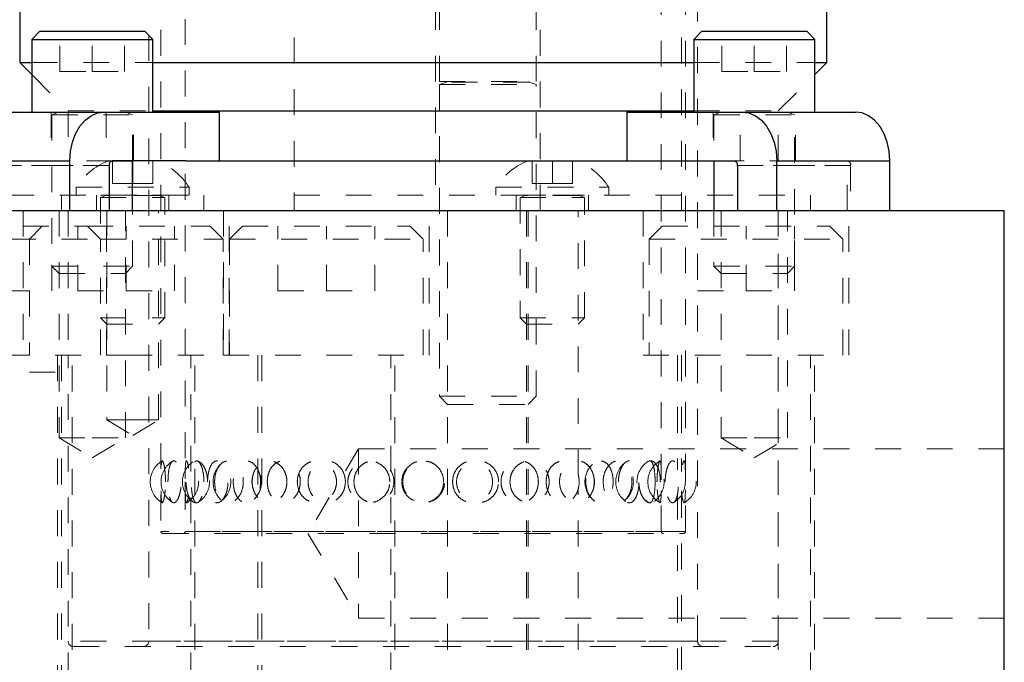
# Model space of a CAD drawing. Header units: inches. Extents: x 220 to 877, y 4 to 174.
# Tile 434 of 656: x 466.38 to 470.2, y 134.21 to 136.7. Entities that reach past the tile are written whole.
import ezdxf

# ---------------------------------------------------------------- set-up
doc = ezdxf.new("R2010")
doc.units = ezdxf.units.IN
doc.header["$LTSCALE"] = 0.5
doc.header["$MEASUREMENT"] = 0
doc.linetypes.add('HIDDEN', pattern=[0.225, 0.15, -0.075])
doc.layers.add('DSS-M-S', color=53, linetype='Continuous')
doc.layers.add('SVD-M-S', color=8, linetype='Continuous')

msp = doc.modelspace()

# ---------------------------------------------------------------- linework, layer by layer
at = {"layer": 'DSS-M-S', "linetype": 'HIDDEN', "lineweight": 18}
for p, q in [((467.02374, 138.70285), (467.02374, 134.7186)), ((468.86749, 134.7186), (468.86749, 138.70285)), ((466.88312, 138.44072), (466.88312, 134.29322)), ((466.92999, 138.46072), (466.92999, 134.7186)), ((468.96124, 134.7186), (468.96124, 138.46072)), ((469.00812, 134.29322), (469.00812, 138.44072)), ((467.44562, 137.43072), (467.44562, 135.96072)), ((468.94562, 137.43072), (468.94562, 135.96072)), ((467.99262, 136.96072), (467.99262, 135.96072)), ((468.39862, 135.96072), (468.39862, 136.96072)), ((466.42961, 136.53422), (466.89836, 136.53422)), ((468.99287, 136.53422), (469.46162, 136.53422)), ((466.42961, 136.48773), (466.57062, 136.34672)), ((469.32062, 136.34672), (469.46162, 136.48773)), ((466.57062, 136.34672), (466.89836, 136.34672)), ((466.57062, 136.34672), (466.57062, 136.15372)), ((468.99287, 136.34672), (469.32062, 136.34672)), ((469.32062, 136.15372), (469.32062, 136.34672)), ((469.58712, 135.96072), (469.58712, 136.15372)), ((466.13861, 136.02072), (467.09562, 136.02072)), ((466.54562, 135.96072), (466.54562, 136.02072)), ((466.68012, 136.02072), (466.68012, 135.96072)), ((466.96112, 135.96072), (466.96112, 136.02072)), ((467.09562, 136.02072), (467.09562, 135.96072)), ((467.44562, 136.02072), (469.44562, 136.02072)), ((468.30512, 136.02072), (468.30512, 135.96072)), ((468.58612, 135.96072), (468.58612, 136.02072)), ((469.44562, 136.02072), (469.44562, 135.96072)), ((466.39712, 135.96072), (466.39712, 135.40072)), ((466.53549, 135.96072), (466.53549, 135.08072)), ((466.57062, 135.96072), (466.57062, 135.40072)), ((466.57062, 135.96072), (466.57062, 135.40072)), ((466.71912, 135.40072), (466.71912, 135.96072)), ((466.72012, 135.96072), (466.72012, 135.15072)), ((466.79249, 135.08072), (466.79249, 135.96072)), ((466.92112, 135.15072), (466.92112, 135.96072)), ((467.17212, 135.96072), (467.17212, 135.40072)), ((467.19412, 135.40072), (467.19412, 135.96072)), ((467.96912, 135.40072), (467.96912, 135.96072)), ((468.03937, 135.96072), (468.03937, 133.46072)), ((468.34512, 135.96072), (468.34512, 133.46072)), ((468.35187, 133.46072), (468.35187, 135.96072)), ((468.54612, 134.93491), (468.54612, 135.96072)), ((468.79712, 135.96072), (468.79712, 135.40072)), ((469.09875, 135.96072), (469.09875, 135.08072)), ((469.32062, 134.29322), (469.32062, 135.96072)), ((469.32062, 133.46072), (469.32062, 135.96072)), ((469.35575, 135.08072), (469.35575, 135.96072)), ((469.59412, 135.40072), (469.59412, 135.96072)), ((466.32062, 135.40072), (466.71912, 135.40072)), ((466.53012, 135.40072), (466.53012, 133.46072)), ((466.58612, 133.46072), (466.58612, 135.40072)), ((466.71912, 135.40072), (466.79562, 135.40072)), ((466.79562, 135.40072), (467.17062, 135.40072)), ((467.06112, 133.46072), (467.06112, 135.40072)), ((467.17212, 135.40072), (467.57062, 135.40072)), ((467.30512, 135.40072), (467.30512, 133.46072)), ((467.57062, 135.40072), (467.96912, 135.40072)), ((467.83612, 133.46072), (467.83612, 135.40072)), ((468.79712, 135.40072), (469.19562, 135.40072)), ((468.93012, 135.40072), (468.93012, 134.95751)), ((469.19562, 135.40072), (469.59412, 135.40072)), ((469.46112, 133.46072), (469.46112, 135.40072)), ((465.82062, 135.33572), (466.57062, 135.33572)), ((466.72012, 135.15072), (466.82062, 135.15072)), ((466.72012, 135.15072), (466.82062, 135.09034)), ((466.82062, 135.15072), (466.92112, 135.15072)), ((466.82062, 135.09034), (466.92112, 135.15072)), ((466.53549, 135.08072), (466.66399, 135.08072)), ((466.53549, 135.08072), (466.66399, 135.00351)), ((466.66399, 135.08072), (466.79249, 135.08072)), ((466.66399, 135.00351), (466.79249, 135.08072)), ((469.09875, 135.08072), (469.22725, 135.08072)), ((469.09875, 135.08072), (469.22725, 135.00351)), ((469.22725, 135.08072), (469.35575, 135.08072)), ((469.22725, 135.00351), (469.35575, 135.08072)), ((467.69562, 135.03882), (467.60593, 134.88955)), ((467.69562, 135.03882), (467.69562, 134.38262)), ((470.19562, 135.03882), (467.69562, 135.03882)), ((468.54612, 133.46072), (468.54612, 134.88759)), ((467.58199, 134.84972), (467.49848, 134.71072)), ((468.93012, 134.86483), (468.93012, 133.46072)), ((468.80241, 134.84273), (468.80753, 134.83822)), ((468.80753, 134.83822), (468.81713, 134.83131)), ((468.9608, 134.7186), (466.93044, 134.7186)), ((466.93787, 134.71072), (468.95337, 134.71072)), ((468.86706, 134.7186), (467.02418, 134.7186)), ((467.49848, 134.71072), (467.69562, 134.38262)), ((467.69562, 134.38262), (470.19562, 134.38262)), ((469.31885, 134.29322), (466.57238, 134.29322)), ((469.00768, 134.29322), (466.88355, 134.29322)), ((466.59062, 134.27322), (469.30062, 134.27322))]:
    msp.add_line(p, q, dxfattribs=at)
at = {"layer": 'DSS-M-S', "linetype": 'Continuous', "lineweight": 25}
for p, q in [((466.38312, 138.44072), (466.38312, 136.53422)), ((469.50812, 136.53422), (469.50812, 138.44072)), ((466.38312, 136.53422), (466.42961, 136.48773)), ((466.38312, 136.53422), (466.42961, 136.53422)), ((466.89836, 136.53422), (468.99287, 136.53422)), ((469.46162, 136.48773), (469.50812, 136.53422)), ((469.46162, 136.53422), (469.50812, 136.53422)), ((466.89836, 136.34672), (468.99287, 136.34672)), ((467.02499, 136.15372), (468.86624, 136.15372)), ((463.94562, 135.96072), (470.19562, 135.96072)), ((470.19562, 133.46072), (470.19562, 135.96072))]:
    msp.add_line(p, q, dxfattribs=at)
at = {"layer": 'DSS-M-S', "linetype": 'HIDDEN', "lineweight": 18}
for centre, radius, start, end in [((466.98217, 134.91072), 0.09375, 120.35521, 180), ((467.02428, 134.91072), 0.09375, 122.02548, 180), ((467.10666, 134.91072), 0.09375, 124.95055, 180), ((466.98217, 134.91072), 0.09375, 300.46199, 59.48731), ((467.02428, 134.91072), 0.09375, 301.7718, 57.78279), ((467.2257, 134.91072), 0.09375, 131.841, 180), ((467.10666, 134.91072), 0.09375, 305.99099, 54.06215), ((467.3762, 134.91072), 0.09375, 145.50835, 180), ((467.2257, 134.91072), 0.09375, 313.91497, 46.07679), ((468.66554, 134.91072), 0.09375, 133.78804, 180), ((468.51503, 134.91072), 0.09375, 324.82754, 34.34241), ((468.78458, 134.91072), 0.09375, 125.68549, 180), ((468.66554, 134.91072), 0.09375, 311.82247, 48.00766), ((468.86695, 134.91072), 0.09375, 122.22821, 216.89564), ((468.90906, 134.91072), 0.09375, 120.36347, 180), ((468.78458, 134.91072), 0.09375, 305.28656, 54.85423), ((468.86695, 134.91072), 0.09375, 301.91663, 58.05065), ((468.90906, 134.91072), 0.09375, 300.52222, 59.60453), ((466.98217, 134.91072), 0.09375, 180, 239.71183), ((467.02428, 134.91072), 0.09375, 180, 238.20626), ((467.10666, 134.91072), 0.09375, 180, 234.7255), ((467.2257, 134.91072), 0.09375, 180, 228.42551), ((467.3762, 134.91072), 0.09375, 180, 214.33249), ((468.66554, 134.91072), 0.09375, 180, 225.7375), ((468.78458, 134.91072), 0.09375, 180, 233.87911), ((468.90906, 134.91072), 0.09375, 180, 239.42004), ((466.93787, 134.7186), 0.00787, 180, 270), ((467.01587, 134.7186), 0.00787, 270, 0), ((468.87537, 134.7186), 0.00787, 180, 270), ((468.95337, 134.7186), 0.00787, 270, 0), ((466.59062, 134.29322), 0.02, 180, 270), ((466.86312, 134.29322), 0.02, 270, 0), ((469.02812, 134.29322), 0.02, 180, 270), ((469.30062, 134.29322), 0.02, 270, 0)]:
    msp.add_arc(centre, radius, start, end, dxfattribs=at)
for points, knots in [([(466.94762, 134.91072), (466.94745, 134.90174), (466.94712, 134.88377), (466.94464, 134.85982), (466.94133, 134.84136), (466.93774, 134.83037), (466.93458, 134.82834), (466.9323, 134.83585), (466.93098, 134.85216), (466.93041, 134.87521), (466.93023, 134.902), (466.93027, 134.92936), (466.93055, 134.95446), (466.93129, 134.97487), (466.93282, 134.98846), (466.93532, 134.99349), (466.93868, 134.98905), (466.94238, 134.9754), (466.94558, 134.95424), (466.94737, 134.93134), (466.94755, 134.91645), (466.94762, 134.91072)], [0, 0, 0, 0, 0.0522157, 0.1044115, 0.1570574, 0.210861, 0.26571, 0.3210845, 0.3762664, 0.4305798, 0.4836779, 0.5357757, 0.58758, 0.6399184, 0.6933372, 0.74789, 0.8031685, 0.8584936, 0.913147, 0.9666429, 1, 1, 1, 1]), ([(466.95727, 134.91072), (466.95747, 134.90174), (466.95788, 134.88377), (466.96116, 134.85982), (466.96636, 134.84136), (466.97353, 134.83037), (466.98218, 134.82834), (466.9914, 134.83585), (466.99984, 134.85216), (467.00606, 134.87521), (467.00903, 134.902), (467.00835, 134.92936), (467.00427, 134.95446), (466.99747, 134.97487), (466.98894, 134.98846), (466.97987, 134.99349), (466.97143, 134.98905), (466.96457, 134.9754), (466.95985, 134.95424), (466.95758, 134.93134), (466.95735, 134.91645), (466.95727, 134.91072)], [0, 0, 0, 0, 0.0522157, 0.1044115, 0.1570574, 0.210861, 0.26571, 0.3210845, 0.3762664, 0.4305798, 0.4836779, 0.5357757, 0.58758, 0.6399184, 0.6933372, 0.74789, 0.8031685, 0.8584936, 0.913147, 0.9666429, 1, 1, 1, 1]), ([(467.03684, 134.96338), (467.03626, 134.96762), (467.03469, 134.9789), (467.03156, 134.98934), (467.02846, 134.99344), (467.02617, 134.98821), (467.02479, 134.9748), (467.02413, 134.9544), (467.02393, 134.93184), (467.02391, 134.91677), (467.02391, 134.91072)], [0, 0, 0, 0, 0.08424438, 0.22425739, 0.36074813, 0.49501835, 0.6294014, 0.76608354, 0.90615441, 1, 1, 1, 1]), ([(467.11054, 134.91072), (467.11003, 134.90174), (467.10901, 134.88377), (467.10119, 134.85982), (467.08996, 134.84136), (467.07623, 134.83037), (467.0618, 134.82834), (467.04841, 134.83585), (467.03757, 134.85216), (467.03029, 134.87521), (467.02701, 134.902), (467.02775, 134.92936), (467.03234, 134.95446), (467.0405, 134.97487), (467.05182, 134.98846), (467.06546, 134.99349), (467.08003, 134.98905), (467.09366, 134.9754), (467.10423, 134.95424), (467.10978, 134.93134), (467.11033, 134.91645), (467.11054, 134.91072)], [0, 0, 0, 0, 0.0522157, 0.1044115, 0.1570574, 0.210861, 0.26571, 0.3210845, 0.3762664, 0.4305798, 0.4836779, 0.5357757, 0.58758, 0.6399184, 0.6933372, 0.74789, 0.8031685, 0.8584936, 0.913147, 0.9666429, 1, 1, 1, 1]), ([(467.09655, 134.91072), (467.0962, 134.90145), (467.09549, 134.88289), (467.09008, 134.85823), (467.08253, 134.83977), (467.07388, 134.82967), (467.06553, 134.82876), (467.05834, 134.8367), (467.0528, 134.85255), (467.04912, 134.87484), (467.04741, 134.90149), (467.04777, 134.9296), (467.05025, 134.95574), (467.05488, 134.97655), (467.06143, 134.98951), (467.06935, 134.99339), (467.07782, 134.98823), (467.08588, 134.9748), (467.09238, 134.9544), (467.09602, 134.93184), (467.0964, 134.91677), (467.09655, 134.91072)], [0, 0, 0, 0, 0.0552249, 0.1104704, 0.165214, 0.2186361, 0.2707982, 0.3223731, 0.3742905, 0.4272857, 0.4816, 0.5369225, 0.5925461, 0.647628, 0.7015034, 0.7540234, 0.805689, 0.857398, 0.9099917, 0.9638893, 1, 1, 1, 1]), ([(467.11063, 134.91072), (467.11101, 134.90145), (467.11178, 134.88289), (467.11786, 134.85823), (467.12716, 134.83977), (467.13917, 134.82967), (467.15249, 134.82876), (467.16571, 134.8367), (467.17738, 134.85255), (467.18604, 134.87484), (467.19036, 134.90149), (467.18945, 134.9296), (467.18327, 134.95574), (467.17279, 134.97655), (467.15978, 134.98951), (467.14615, 134.99339), (467.13351, 134.98823), (467.12293, 134.9748), (467.11523, 134.9544), (467.11121, 134.93184), (467.1108, 134.91677), (467.11063, 134.91072)], [0, 0, 0, 0, 0.0552249, 0.1104704, 0.165214, 0.2186361, 0.2707982, 0.3223731, 0.3742905, 0.4272857, 0.4816, 0.5369225, 0.5925461, 0.647628, 0.7015034, 0.7540234, 0.805689, 0.857398, 0.9099917, 0.9638893, 1, 1, 1, 1]), ([(467.13781, 134.91072), (467.13835, 134.90174), (467.13943, 134.88377), (467.14791, 134.85982), (467.16071, 134.84136), (467.1774, 134.83037), (467.19636, 134.82834), (467.21549, 134.83585), (467.23222, 134.85216), (467.24418, 134.87521), (467.24977, 134.902), (467.24849, 134.92936), (467.24076, 134.95446), (467.22759, 134.97487), (467.21048, 134.98846), (467.1914, 134.99349), (467.17264, 134.98905), (467.15639, 134.9754), (467.14457, 134.95424), (467.13862, 134.93134), (467.13803, 134.91645), (467.13781, 134.91072)], [0, 0, 0, 0, 0.05221572, 0.10441149, 0.15705743, 0.21086104, 0.26571001, 0.32108448, 0.37626637, 0.43057977, 0.48367794, 0.53577566, 0.58757998, 0.63991837, 0.69333725, 0.74788998, 0.80316854, 0.85849364, 0.91314705, 0.96664291, 1, 1, 1, 1]), ([(467.31601, 134.91072), (467.31534, 134.90145), (467.31402, 134.88289), (467.30377, 134.85823), (467.28901, 134.83977), (467.27137, 134.82967), (467.2534, 134.82876), (467.23697, 134.8367), (467.22348, 134.85255), (467.21403, 134.87484), (467.20949, 134.90149), (467.21044, 134.9296), (467.217, 134.95574), (467.22866, 134.97655), (467.24416, 134.98951), (467.26176, 134.99339), (467.27952, 134.98823), (467.29562, 134.9748), (467.30815, 134.9544), (467.31501, 134.93184), (467.31572, 134.91677), (467.31601, 134.91072)], [0, 0, 0, 0, 0.0552249, 0.1104704, 0.165214, 0.2186361, 0.2707982, 0.3223731, 0.3742905, 0.4272857, 0.4816, 0.5369225, 0.5925461, 0.647628, 0.7015034, 0.7540234, 0.805689, 0.857398, 0.9099917, 0.9638893, 1, 1, 1, 1]), ([(467.41785, 134.91072), (467.41708, 134.90174), (467.41555, 134.88377), (467.40376, 134.85982), (467.38653, 134.84136), (467.36504, 134.83037), (467.34184, 134.82834), (467.31966, 134.83585), (467.30117, 134.85216), (467.28844, 134.87521), (467.28262, 134.902), (467.28394, 134.92936), (467.29205, 134.95446), (467.30622, 134.97487), (467.32536, 134.98846), (467.34779, 134.99349), (467.37105, 134.98905), (467.39226, 134.9754), (467.40836, 134.95424), (467.41671, 134.93134), (467.41753, 134.91645), (467.41785, 134.91072)], [0, 0, 0, 0, 0.0522157, 0.1044115, 0.1570574, 0.210861, 0.26571, 0.3210845, 0.3762664, 0.4305798, 0.4836779, 0.5357757, 0.58758, 0.6399184, 0.6933372, 0.74789, 0.8031685, 0.8584936, 0.913147, 0.9666429, 1, 1, 1, 1]), ([(467.34174, 134.91072), (467.34242, 134.90145), (467.34378, 134.88289), (467.35453, 134.85823), (467.37057, 134.83977), (467.39067, 134.82967), (467.41228, 134.82876), (467.43313, 134.8367), (467.4511, 134.85255), (467.4642, 134.87484), (467.47066, 134.90149), (467.4693, 134.9296), (467.46003, 134.95574), (467.44409, 134.97655), (467.42385, 134.98951), (467.40207, 134.99339), (467.38126, 134.98823), (467.36332, 134.9748), (467.3499, 134.9544), (467.34277, 134.93184), (467.34203, 134.91677), (467.34174, 134.91072)], [0, 0, 0, 0, 0.0552249, 0.1104704, 0.165214, 0.2186361, 0.2707982, 0.3223731, 0.3742905, 0.4272857, 0.4816, 0.5369225, 0.5925461, 0.647628, 0.7015034, 0.7540234, 0.805689, 0.857398, 0.9099917, 0.9638893, 1, 1, 1, 1]), ([(467.45803, 134.91072), (467.45881, 134.90174), (467.46038, 134.88377), (467.47258, 134.85982), (467.49077, 134.84136), (467.5141, 134.83037), (467.5401, 134.82834), (467.56583, 134.83585), (467.58796, 134.85216), (467.60358, 134.87521), (467.61082, 134.902), (467.60917, 134.92936), (467.59912, 134.95446), (467.58186, 134.97487), (467.55914, 134.98846), (467.53335, 134.99349), (467.50749, 134.98905), (467.48467, 134.9754), (467.46779, 134.95424), (467.4592, 134.93134), (467.45835, 134.91645), (467.45803, 134.91072)], [0, 0, 0, 0, 0.0522157, 0.1044115, 0.1570574, 0.210861, 0.26571, 0.3210845, 0.3762664, 0.4305798, 0.4836779, 0.5357757, 0.58758, 0.6399184, 0.6933372, 0.74789, 0.8031685, 0.8584936, 0.913147, 0.9666429, 1, 1, 1, 1]), ([(467.64433, 134.91072), (467.64347, 134.90145), (467.64176, 134.88289), (467.62844, 134.85823), (467.60903, 134.83977), (467.58545, 134.82967), (467.56096, 134.82876), (467.53812, 134.8367), (467.51903, 134.85255), (467.50545, 134.87484), (467.49885, 134.90149), (467.50023, 134.9296), (467.50974, 134.95574), (467.5264, 134.97655), (467.54819, 134.98951), (467.57242, 134.99339), (467.59639, 134.98823), (467.61775, 134.9748), (467.63415, 134.9544), (467.64304, 134.93184), (467.64396, 134.91677), (467.64433, 134.91072)], [0, 0, 0, 0, 0.0552249, 0.1104704, 0.165214, 0.2186361, 0.2707982, 0.3223731, 0.3742905, 0.4272857, 0.4816, 0.5369225, 0.5925461, 0.647628, 0.7015034, 0.7540234, 0.805689, 0.857398, 0.9099917, 0.9638893, 1, 1, 1, 1]), ([(467.81641, 134.91072), (467.81552, 134.90174), (467.81375, 134.88377), (467.80001, 134.85982), (467.77978, 134.84136), (467.75424, 134.83037), (467.72628, 134.82834), (467.69914, 134.83585), (467.6762, 134.85216), (467.66022, 134.87521), (467.65287, 134.902), (467.65454, 134.92936), (467.66476, 134.95446), (467.68249, 134.97487), (467.70616, 134.98846), (467.73349, 134.99349), (467.76142, 134.98905), (467.78653, 134.9754), (467.80539, 134.95424), (467.81509, 134.93134), (467.81604, 134.91645), (467.81641, 134.91072)], [0, 0, 0, 0, 0.0522157, 0.1044115, 0.1570574, 0.210861, 0.26571, 0.3210845, 0.3762664, 0.4305798, 0.4836779, 0.5357757, 0.58758, 0.6399184, 0.6933372, 0.74789, 0.8031685, 0.8584936, 0.913147, 0.9666429, 1, 1, 1, 1]), ([(467.67726, 134.91072), (467.67812, 134.90145), (467.67985, 134.88289), (467.6934, 134.85823), (467.71341, 134.83977), (467.73812, 134.82967), (467.76429, 134.82876), (467.78917, 134.8367), (467.81033, 134.85255), (467.8256, 134.87484), (467.83309, 134.90149), (467.83151, 134.9296), (467.82076, 134.95574), (467.80211, 134.97655), (467.77814, 134.98951), (467.75198, 134.99339), (467.7266, 134.98823), (467.70439, 134.9748), (467.68758, 134.9544), (467.67857, 134.93184), (467.67763, 134.91677), (467.67726, 134.91072)], [0, 0, 0, 0, 0.0552249, 0.1104704, 0.165214, 0.2186361, 0.2707982, 0.3223731, 0.3742905, 0.4272857, 0.4816, 0.5369225, 0.5925461, 0.647628, 0.7015034, 0.7540234, 0.805689, 0.857398, 0.9099917, 0.9638893, 1, 1, 1, 1]), ([(467.92132, 134.98793), (467.92042, 134.98781), (467.91012, 134.98633), (467.89278, 134.9748), (467.87361, 134.9544), (467.86389, 134.93132), (467.86293, 134.91644), (467.86256, 134.91072)], [0, 0, 0, 0, 0.02629623, 0.29998348, 0.57034791, 0.83498613, 1, 1, 1, 1]), ([(468.02475, 134.91072), (468.02385, 134.90145), (468.02205, 134.88289), (468.00796, 134.85823), (467.98725, 134.83977), (467.9618, 134.82967), (467.93503, 134.82876), (467.90974, 134.8367), (467.88834, 134.85255), (467.87297, 134.87484), (467.86546, 134.90149), (467.86703, 134.9296), (467.87784, 134.95574), (467.89664, 134.97655), (467.92093, 134.98951), (467.9476, 134.99339), (467.97365, 134.98823), (467.99657, 134.9748), (468.014, 134.9544), (468.02338, 134.93184), (468.02436, 134.91677), (468.02475, 134.91072)], [0, 0, 0, 0, 0.0552249, 0.1104704, 0.165214, 0.2186361, 0.2707982, 0.3223731, 0.3742905, 0.4272857, 0.4816, 0.5369225, 0.5925461, 0.647628, 0.7015034, 0.7540234, 0.805689, 0.857398, 0.9099917, 0.9638893, 1, 1, 1, 1]), ([(467.96786, 134.83374), (467.97238, 134.83473), (467.98618, 134.83776), (468.00546, 134.85247), (468.02214, 134.87513), (468.02977, 134.90202), (468.02803, 134.92934), (468.01741, 134.95452), (467.999, 134.97464), (467.97781, 134.98748), (467.96278, 134.98934), (467.9569, 134.99007)], [0, 0, 0, 0, 0.0619672, 0.1892731, 0.3145754, 0.4370741, 0.5572647, 0.6767785, 0.7975244, 0.920763, 1, 1, 1, 1]), ([(468.05918, 134.91072), (468.06008, 134.90145), (468.06187, 134.88289), (468.07588, 134.85823), (468.09639, 134.83977), (468.12145, 134.82967), (468.14765, 134.82876), (468.17226, 134.8367), (468.19295, 134.85255), (468.20776, 134.87484), (468.21497, 134.90149), (468.21346, 134.9296), (468.20307, 134.95574), (468.18495, 134.97655), (468.1614, 134.98951), (468.13537, 134.99339), (468.1098, 134.98823), (468.08717, 134.9748), (468.06988, 134.9544), (468.06054, 134.93184), (468.05957, 134.91677), (468.05918, 134.91072)], [0, 0, 0, 0, 0.0552249, 0.1104704, 0.165214, 0.2186361, 0.2707982, 0.3223731, 0.3742905, 0.4272857, 0.4816, 0.5369225, 0.5925461, 0.647628, 0.7015034, 0.7540234, 0.805689, 0.857398, 0.9099917, 0.9638893, 1, 1, 1, 1]), ([(468.23732, 134.91072), (468.23646, 134.90174), (468.23475, 134.88377), (468.22144, 134.85982), (468.2017, 134.84136), (468.17653, 134.83037), (468.14865, 134.82834), (468.12124, 134.83585), (468.09781, 134.85216), (468.08135, 134.87521), (468.07374, 134.902), (468.07547, 134.92936), (468.08604, 134.95446), (468.10426, 134.97487), (468.12835, 134.98846), (468.15587, 134.99349), (468.18364, 134.98905), (468.20831, 134.9754), (468.22666, 134.95424), (468.23604, 134.93134), (468.23696, 134.91645), (468.23732, 134.91072)], [0, 0, 0, 0, 0.0522157, 0.1044115, 0.1570574, 0.210861, 0.26571, 0.3210845, 0.3762664, 0.4305798, 0.4836779, 0.5357757, 0.58758, 0.6399184, 0.6933372, 0.74789, 0.8031685, 0.8584936, 0.913147, 0.9666429, 1, 1, 1, 1]), ([(468.39148, 134.91072), (468.39069, 134.90145), (468.38911, 134.88289), (468.37669, 134.85823), (468.35827, 134.83977), (468.33536, 134.82967), (468.31093, 134.82876), (468.28756, 134.8367), (468.26756, 134.85255), (468.25305, 134.87484), (468.24593, 134.90149), (468.24742, 134.9296), (468.25766, 134.95574), (468.27534, 134.97655), (468.29794, 134.98951), (468.32244, 134.99339), (468.34606, 134.98823), (468.36658, 134.9748), (468.38203, 134.9544), (468.39028, 134.93184), (468.39114, 134.91677), (468.39148, 134.91072)], [0, 0, 0, 0, 0.0552249, 0.1104704, 0.165214, 0.2186361, 0.2707982, 0.3223731, 0.3742905, 0.4272857, 0.4816, 0.5369225, 0.5925461, 0.647628, 0.7015034, 0.7540234, 0.805689, 0.857398, 0.9099917, 0.9638893, 1, 1, 1, 1]), ([(468.28145, 134.91072), (468.28229, 134.90174), (468.28398, 134.88377), (468.29703, 134.85982), (468.31618, 134.84136), (468.34022, 134.83037), (468.36637, 134.82834), (468.39158, 134.83585), (468.41276, 134.85216), (468.42743, 134.87521), (468.43417, 134.902), (468.43263, 134.92936), (468.42327, 134.95446), (468.40696, 134.97487), (468.38508, 134.98846), (468.35964, 134.99349), (468.33347, 134.98905), (468.3098, 134.9754), (468.29193, 134.95424), (468.2827, 134.93134), (468.28179, 134.91645), (468.28145, 134.91072)], [0, 0, 0, 0, 0.0522157, 0.1044115, 0.1570574, 0.210861, 0.26571, 0.3210845, 0.3762664, 0.4305798, 0.4836779, 0.5357757, 0.58758, 0.6399184, 0.6933372, 0.74789, 0.8031685, 0.8584936, 0.913147, 0.9666429, 1, 1, 1, 1]), ([(468.42147, 134.91072), (468.42224, 134.90145), (468.42379, 134.88289), (468.43584, 134.85823), (468.45331, 134.83977), (468.47438, 134.82967), (468.49608, 134.82876), (468.51616, 134.8367), (468.53281, 134.85255), (468.54458, 134.87484), (468.55028, 134.90149), (468.54909, 134.9296), (468.54087, 134.95574), (468.5264, 134.97655), (468.50734, 134.98951), (468.48595, 134.99339), (468.46462, 134.98823), (468.44548, 134.9748), (468.43069, 134.9544), (468.42264, 134.93184), (468.4218, 134.91677), (468.42147, 134.91072)], [0, 0, 0, 0, 0.0552249, 0.1104704, 0.165214, 0.2186361, 0.2707982, 0.3223731, 0.3742905, 0.4272857, 0.4816, 0.5369225, 0.5925461, 0.647628, 0.7015034, 0.7540234, 0.805689, 0.857398, 0.9099917, 0.9638893, 1, 1, 1, 1]), ([(468.60779, 134.91072), (468.60711, 134.90174), (468.60576, 134.88377), (468.59518, 134.85982), (468.57934, 134.84136), (468.55889, 134.83037), (468.5359, 134.82834), (468.51297, 134.83585), (468.49311, 134.85216), (468.47901, 134.87521), (468.47245, 134.902), (468.47395, 134.92936), (468.48304, 134.95446), (468.49859, 134.97487), (468.51895, 134.98846), (468.54189, 134.99349), (468.5647, 134.98905), (468.58467, 134.9754), (468.59934, 134.95424), (468.60677, 134.93134), (468.6075, 134.91645), (468.60779, 134.91072)], [0, 0, 0, 0, 0.0522157, 0.1044115, 0.1570574, 0.210861, 0.26571, 0.3210845, 0.3762664, 0.4305798, 0.4836779, 0.5357757, 0.58758, 0.6399184, 0.6933372, 0.74789, 0.8031685, 0.8584936, 0.913147, 0.9666429, 1, 1, 1, 1]), ([(468.68112, 134.91072), (468.68058, 134.90145), (468.67949, 134.88289), (468.67089, 134.85823), (468.65793, 134.83977), (468.64152, 134.82967), (468.62367, 134.82876), (468.60625, 134.8367), (468.5911, 134.85255), (468.57998, 134.87484), (468.57447, 134.90149), (468.57563, 134.9296), (468.58353, 134.95574), (468.59703, 134.97655), (468.61403, 134.98951), (468.63212, 134.99339), (468.64923, 134.98823), (468.66381, 134.9748), (468.6746, 134.9544), (468.6803, 134.93184), (468.68089, 134.91677), (468.68112, 134.91072)], [0, 0, 0, 0, 0.0552249, 0.1104704, 0.165214, 0.2186361, 0.2707982, 0.3223731, 0.3742905, 0.4272857, 0.4816, 0.5369225, 0.5925461, 0.647628, 0.7015034, 0.7540234, 0.805689, 0.857398, 0.9099917, 0.9638893, 1, 1, 1, 1]), ([(468.64227, 134.91072), (468.64292, 134.90174), (468.64422, 134.88377), (468.65425, 134.85982), (468.66879, 134.84136), (468.6868, 134.83037), (468.70603, 134.82834), (468.72421, 134.83585), (468.73921, 134.85216), (468.74944, 134.87521), (468.75409, 134.902), (468.75303, 134.92936), (468.74655, 134.95446), (468.73513, 134.97487), (468.71956, 134.98846), (468.70112, 134.99349), (468.68178, 134.98905), (468.66397, 134.9754), (468.65034, 134.95424), (468.64324, 134.93134), (468.64254, 134.91645), (468.64227, 134.91072)], [0, 0, 0, 0, 0.0522157, 0.1044115, 0.1570574, 0.210861, 0.26571, 0.3210845, 0.3762664, 0.4305798, 0.4836779, 0.5357757, 0.58758, 0.6399184, 0.6933372, 0.74789, 0.8031685, 0.8584936, 0.913147, 0.9666429, 1, 1, 1, 1]), ([(468.70147, 134.91072), (468.70199, 134.90145), (468.70303, 134.88289), (468.71104, 134.85823), (468.72244, 134.83977), (468.73588, 134.82967), (468.74933, 134.82876), (468.76141, 134.8367), (468.77113, 134.85255), (468.77785, 134.87484), (468.78104, 134.90149), (468.78038, 134.9296), (468.77575, 134.95574), (468.76742, 134.97655), (468.75615, 134.98951), (468.7431, 134.99339), (468.7297, 134.98823), (468.71735, 134.9748), (468.70763, 134.9544), (468.70226, 134.93184), (468.7017, 134.91677), (468.70147, 134.91072)], [0, 0, 0, 0, 0.0552249, 0.1104704, 0.165214, 0.2186361, 0.2707982, 0.3223731, 0.3742905, 0.4272857, 0.4816, 0.5369225, 0.5925461, 0.647628, 0.7015034, 0.7540234, 0.805689, 0.857398, 0.9099917, 0.9638893, 1, 1, 1, 1]), ([(468.86376, 134.91072), (468.86338, 134.90174), (468.86262, 134.88377), (468.85661, 134.85982), (468.84741, 134.84136), (468.83521, 134.83037), (468.8211, 134.82834), (468.80661, 134.83585), (468.79374, 134.85216), (468.78445, 134.87521), (468.78007, 134.902), (468.78107, 134.92936), (468.78711, 134.95446), (468.79732, 134.97487), (468.81042, 134.98846), (468.82481, 134.99349), (468.83872, 134.98905), (468.85053, 134.9754), (468.85898, 134.95424), (468.86319, 134.93134), (468.8636, 134.91645), (468.86376, 134.91072)], [0, 0, 0, 0, 0.0522157, 0.1044115, 0.1570574, 0.210861, 0.26571, 0.3210845, 0.3762664, 0.4305798, 0.4836779, 0.5357757, 0.58758, 0.6399184, 0.6933372, 0.74789, 0.8031685, 0.8584936, 0.913147, 0.9666429, 1, 1, 1, 1]), ([(468.81745, 134.98936), (468.81933, 134.99055), (468.82398, 134.99349), (468.83073, 134.98802), (468.83685, 134.97485), (468.84112, 134.95438), (468.84328, 134.93184), (468.8435, 134.91677), (468.84359, 134.91072)], [0, 0, 0, 0, 0.1244764, 0.3083738, 0.4924257, 0.6796265, 0.8714685, 1, 1, 1, 1]), ([(468.85079, 134.91072), (468.85096, 134.90145), (468.85131, 134.88289), (468.85388, 134.85823), (468.85726, 134.83977), (468.86074, 134.82967), (468.86361, 134.82876), (468.8656, 134.8367), (468.86672, 134.85255), (468.86721, 134.87484), (468.86735, 134.90149), (468.86732, 134.9296), (468.86709, 134.95574), (468.86635, 134.97655), (468.86482, 134.98951), (468.86236, 134.99339), (468.8592, 134.98823), (468.85579, 134.9748), (468.8528, 134.9544), (468.85105, 134.93184), (468.85086, 134.91677), (468.85079, 134.91072)], [0, 0, 0, 0, 0.0552249, 0.1104704, 0.165214, 0.2186361, 0.2707982, 0.3223731, 0.3742905, 0.4272857, 0.4816, 0.5369225, 0.5925461, 0.647628, 0.7015034, 0.7540234, 0.805689, 0.857398, 0.9099917, 0.9638893, 1, 1, 1, 1]), ([(468.88263, 134.91072), (468.88298, 134.90174), (468.88367, 134.88377), (468.88893, 134.85982), (468.89637, 134.84136), (468.90522, 134.83037), (468.91421, 134.82834), (468.92222, 134.83585), (468.92843, 134.85216), (468.93245, 134.87521), (468.93422, 134.902), (468.93382, 134.92936), (468.93133, 134.95446), (468.92678, 134.97487), (468.92021, 134.98846), (468.91196, 134.99349), (468.9028, 134.98905), (468.89393, 134.9754), (468.8869, 134.95424), (468.88315, 134.93134), (468.88277, 134.91645), (468.88263, 134.91072)], [0, 0, 0, 0, 0.05221572, 0.10441149, 0.15705743, 0.21086104, 0.26571001, 0.32108448, 0.37626637, 0.43057977, 0.48367794, 0.53577566, 0.58757998, 0.63991837, 0.69333725, 0.74788998, 0.80316854, 0.85849364, 0.91314705, 0.96664291, 1, 1, 1, 1]), ([(468.96098, 134.91072), (468.96096, 134.90174), (468.96092, 134.88377), (468.96051, 134.85982), (468.95955, 134.84136), (468.95772, 134.83037), (468.95491, 134.82834), (468.95136, 134.83585), (468.94772, 134.85216), (468.94484, 134.87521), (468.94341, 134.902), (468.94374, 134.92936), (468.94568, 134.95446), (468.94877, 134.97487), (468.95235, 134.98846), (468.95571, 134.99349), (468.95831, 134.98905), (468.95992, 134.9754), (468.9607, 134.95424), (468.96095, 134.93134), (468.96097, 134.91645), (468.96098, 134.91072)], [0, 0, 0, 0, 0.0522157, 0.1044115, 0.1570574, 0.210861, 0.26571, 0.3210845, 0.3762664, 0.4305798, 0.4836779, 0.5357757, 0.58758, 0.6399184, 0.6933372, 0.74789, 0.8031685, 0.8584936, 0.913147, 0.9666429, 1, 1, 1, 1]), ([(467.02391, 134.91072), (467.02392, 134.90145), (467.02395, 134.88289), (467.02432, 134.85823), (467.02528, 134.83976), (467.02711, 134.8297), (467.02985, 134.82868), (467.03309, 134.83699), (467.03568, 134.84745), (467.03668, 134.85607), (467.03683, 134.85742)], [0, 0, 0, 0, 0.1438298, 0.2877133, 0.4302895, 0.569424, 0.7052769, 0.8396006, 0.974816, 1, 1, 1, 1]), ([(467.86256, 134.91072), (467.86343, 134.90171), (467.86519, 134.88368), (467.87921, 134.86016), (467.89459, 134.84447), (467.90613, 134.84007), (467.9092, 134.8389)], [0, 0, 0, 0, 0.2964048, 0.5926965, 0.8915435, 1, 1, 1, 1]), ([(468.84359, 134.91072), (468.84339, 134.90144), (468.84298, 134.88288), (468.83968, 134.85826), (468.83444, 134.83963), (468.82737, 134.83015), (468.8213, 134.82786), (468.81798, 134.83124), (468.81744, 134.83179)], [0, 0, 0, 0, 0.1964561, 0.3929856, 0.5877296, 0.7777725, 0.963333, 1, 1, 1, 1])]:
    msp.add_open_spline(points, degree=3, knots=knots, dxfattribs=at)
at = {"layer": 'SVD-M-S', "linetype": 'HIDDEN', "lineweight": 18}
for p, q in [((468.00812, 136.96072), (468.00812, 136.46033)), ((468.38312, 136.46033), (468.38312, 136.96072)), ((466.53899, 136.49897), (466.53899, 136.65522)), ((466.66399, 136.49897), (466.66399, 136.65522)), ((466.78899, 136.49897), (466.78899, 136.65522)), ((469.10225, 136.49897), (469.10225, 136.65522)), ((469.22725, 136.49897), (469.22725, 136.65522)), ((469.35225, 136.49897), (469.35225, 136.65522)), ((466.53899, 136.49897), (466.66399, 136.49897)), ((466.66399, 136.49897), (466.78899, 136.49897)), ((469.10225, 136.49897), (469.22725, 136.49897)), ((469.22725, 136.49897), (469.35225, 136.49897)), ((468.00812, 136.46033), (468.38312, 136.46033)), ((468.03517, 136.4588), (468.00812, 136.44896)), ((468.35562, 136.4588), (468.03562, 136.4588)), ((468.38312, 136.44896), (468.35606, 136.4588)), ((468.00812, 136.44896), (468.38312, 136.44896)), ((468.00812, 136.44896), (468.00812, 135.24197)), ((468.38312, 135.24197), (468.38312, 136.44896)), ((466.50449, 136.34272), (466.50449, 136.15372)), ((466.50774, 136.34272), (466.50774, 136.34233)), ((466.50774, 136.34233), (466.82024, 136.34233)), ((466.53129, 136.3408), (466.50774, 136.33223)), ((466.79623, 136.3408), (466.53174, 136.3408)), ((466.71823, 136.34272), (466.71823, 136.15372)), ((466.82024, 136.33223), (466.79668, 136.3408)), ((466.82024, 136.34233), (466.82024, 136.34272)), ((466.82349, 136.15372), (466.82349, 136.34272)), ((469.06775, 136.34272), (469.06775, 136.15372)), ((469.071, 136.34272), (469.071, 136.34233)), ((469.071, 136.34233), (469.3835, 136.34233)), ((469.09455, 136.3408), (469.071, 136.33223)), ((469.35949, 136.3408), (469.09501, 136.3408)), ((469.17301, 136.15372), (469.17301, 136.34272)), ((469.3835, 136.33223), (469.35994, 136.3408)), ((469.3835, 136.34233), (469.3835, 136.34272)), ((469.38675, 136.15372), (469.38675, 136.34272)), ((466.50774, 136.33223), (466.82024, 136.33223)), ((466.50774, 136.33223), (466.50774, 135.74547)), ((466.82024, 136.15372), (466.82024, 136.33223)), ((469.071, 136.33223), (469.3835, 136.33223)), ((469.071, 136.33223), (469.071, 136.15372)), ((469.3835, 135.74547), (469.3835, 136.33223)), ((466.74141, 136.15372), (466.30301, 136.15372)), ((466.72312, 136.15272), (466.91812, 136.15272)), ((466.74262, 136.06572), (466.74262, 136.15272)), ((466.82062, 136.06572), (466.82062, 136.15272)), ((466.89862, 136.06572), (466.89862, 136.15272)), ((468.34812, 136.15272), (468.54312, 136.15272)), ((468.36762, 136.06572), (468.36762, 136.15272)), ((468.44562, 136.06572), (468.44562, 136.15272)), ((468.52362, 136.06572), (468.52362, 136.15272)), ((469.58823, 136.15372), (469.14982, 136.15372)), ((469.75263, 136.15372), (469.58823, 136.15372)), ((466.72904, 136.13622), (466.29063, 136.13622)), ((466.29063, 136.13622), (466.72904, 136.13622)), ((469.6006, 136.13622), (469.16219, 136.13622)), ((469.16219, 136.13622), (469.6006, 136.13622)), ((469.6006, 136.13622), (469.6006, 135.96072)), ((466.60212, 136.05172), (467.03912, 136.05172)), ((466.60212, 136.05172), (466.60212, 136.02072)), ((466.74262, 136.06572), (466.82062, 136.06572)), ((466.82062, 136.06572), (466.89862, 136.06572)), ((467.03912, 136.02072), (467.03912, 136.05172)), ((468.22712, 136.05172), (468.66412, 136.05172)), ((468.22712, 136.05172), (468.22712, 136.02072)), ((468.36762, 136.06572), (468.44562, 136.06572)), ((468.44562, 136.06572), (468.52362, 136.06572)), ((468.66412, 136.02072), (468.66412, 136.05172)), ((466.69562, 136.02072), (466.69562, 136.02033)), ((466.69562, 136.02033), (466.94562, 136.02033)), ((466.71592, 136.0188), (466.69562, 136.01141)), ((466.69562, 136.01141), (466.94562, 136.01141)), ((466.69562, 136.01141), (466.69562, 135.85072)), ((466.92487, 136.0188), (466.71637, 136.0188)), ((466.94562, 136.01141), (466.92531, 136.0188)), ((466.94562, 136.02033), (466.94562, 136.02072)), ((466.94562, 135.54522), (466.94562, 136.01141)), ((468.32062, 136.02072), (468.32062, 136.02033)), ((468.32062, 136.02033), (468.57062, 136.02033)), ((468.34092, 136.0188), (468.32062, 136.01141)), ((468.32062, 136.01141), (468.57062, 136.01141)), ((468.32062, 136.01141), (468.32062, 135.54522)), ((468.54987, 136.0188), (468.34137, 136.0188)), ((468.57062, 136.01141), (468.55031, 136.0188)), ((468.57062, 136.02033), (468.57062, 136.02072)), ((468.57062, 135.54522), (468.57062, 136.01141)), ((466.82024, 135.74547), (466.82024, 135.96072)), ((469.071, 135.96072), (469.071, 135.74547)), ((465.99562, 135.90072), (466.64562, 135.90072)), ((466.47062, 135.90072), (466.42062, 135.85072)), ((466.50812, 135.65072), (466.50812, 135.90072)), ((466.60812, 135.65072), (466.60812, 135.90072)), ((466.64562, 135.90072), (467.12062, 135.90072)), ((466.69562, 135.85072), (466.64562, 135.90072)), ((466.79562, 135.65072), (466.79562, 135.90072)), ((466.98312, 135.65072), (466.98312, 135.90072)), ((467.17062, 135.85072), (467.12062, 135.90072)), ((467.24562, 135.90072), (467.19562, 135.85072)), ((467.24562, 135.90072), (467.89562, 135.90072)), ((467.38312, 135.65072), (467.38312, 135.90072)), ((467.57062, 135.65072), (467.57062, 135.90072)), ((467.75812, 135.65072), (467.75812, 135.90072)), ((467.94562, 135.85072), (467.89562, 135.90072)), ((468.87062, 135.90072), (468.82062, 135.85072)), ((468.87062, 135.90072), (469.52062, 135.90072)), ((469.19562, 135.65072), (469.19562, 135.90072)), ((469.38312, 135.65072), (469.38312, 135.90072)), ((469.57062, 135.85072), (469.52062, 135.90072)), ((465.94562, 135.85072), (466.69562, 135.85072)), ((466.42062, 135.85072), (466.42062, 135.40072)), ((466.69562, 135.85072), (467.17062, 135.85072)), ((466.69562, 135.40072), (466.69562, 135.85072)), ((467.17062, 135.40072), (467.17062, 135.85072)), ((467.19562, 135.85072), (467.94562, 135.85072)), ((467.19562, 135.85072), (467.19562, 135.40072)), ((467.94562, 135.40072), (467.94562, 135.85072)), ((468.82062, 135.85072), (469.57062, 135.85072)), ((468.82062, 135.85072), (468.82062, 135.40072)), ((469.57062, 135.40072), (469.57062, 135.85072)), ((466.50774, 135.74547), (466.82024, 135.74547)), ((466.50774, 135.74547), (466.53549, 135.71772)), ((466.79249, 135.71772), (466.82024, 135.74547)), ((469.071, 135.74547), (469.3835, 135.74547)), ((469.071, 135.74547), (469.09875, 135.71772)), ((469.35575, 135.71772), (469.3835, 135.74547)), ((466.53549, 135.71772), (466.79249, 135.71772)), ((469.09875, 135.71772), (469.35575, 135.71772)), ((466.32062, 135.65072), (466.50812, 135.65072)), ((466.60812, 135.65072), (466.79562, 135.65072)), ((466.79562, 135.65072), (466.98312, 135.65072)), ((467.38312, 135.65072), (467.57062, 135.65072)), ((467.57062, 135.65072), (467.75812, 135.65072)), ((469.00812, 135.65072), (469.19562, 135.65072)), ((469.19562, 135.65072), (469.38312, 135.65072)), ((466.69562, 135.54522), (466.94562, 135.54522)), ((466.69562, 135.54522), (466.72012, 135.52072)), ((466.92112, 135.52072), (466.94562, 135.54522)), ((468.32062, 135.54522), (468.57062, 135.54522)), ((468.32062, 135.54522), (468.34512, 135.52072)), ((468.54612, 135.52072), (468.57062, 135.54522)), ((466.72012, 135.52072), (466.92112, 135.52072)), ((468.34512, 135.52072), (468.54612, 135.52072)), ((466.54562, 135.40072), (466.54562, 134.15033)), ((466.57062, 134.15033), (466.57062, 135.40072)), ((467.04562, 134.15033), (467.04562, 135.40072)), ((467.32062, 135.40072), (467.32062, 134.15033)), ((467.82062, 134.15033), (467.82062, 135.40072)), ((468.94562, 135.40072), (468.94562, 134.95035)), ((469.44562, 134.15033), (469.44562, 135.40072)), ((468.00812, 135.24197), (468.38312, 135.24197)), ((468.00812, 135.24197), (468.03937, 135.21072)), ((468.35187, 135.21072), (468.38312, 135.24197)), ((468.03937, 135.21072), (468.35187, 135.21072)), ((468.94562, 134.8715), (468.94562, 134.15033))]:
    msp.add_line(p, q, dxfattribs=at)
at = {"layer": 'SVD-M-S', "linetype": 'Continuous', "lineweight": 25}
for p, q in [((466.46086, 136.65522), (466.42961, 136.62397)), ((466.46086, 136.65522), (466.86711, 136.65522)), ((466.89836, 136.62397), (466.86711, 136.65522)), ((469.02412, 136.65522), (468.99287, 136.62397)), ((469.02412, 136.65522), (469.43037, 136.65522)), ((469.46162, 136.62397), (469.43037, 136.65522)), ((466.42961, 136.62397), (466.42961, 136.34272)), ((466.42961, 136.62397), (466.89836, 136.62397)), ((466.89836, 136.34272), (466.89836, 136.62397)), ((468.99287, 136.62397), (468.99287, 136.34272)), ((468.99287, 136.62397), (469.46162, 136.62397)), ((469.46162, 136.34272), (469.46162, 136.62397)), ((466.27225, 136.34272), (466.71066, 136.34272)), ((466.65951, 136.32834), (466.68458, 136.33909)), ((466.68458, 136.33909), (466.71066, 136.34272)), ((466.71066, 136.34272), (467.15663, 136.34272)), ((467.15663, 136.15372), (467.15663, 136.34272)), ((468.7346, 136.34272), (468.7346, 136.15372)), ((468.7346, 136.34272), (469.18058, 136.34272)), ((469.18058, 136.34272), (469.61899, 136.34272)), ((469.18058, 136.34272), (469.20665, 136.33909)), ((469.20665, 136.33909), (469.23172, 136.32834)), ((469.64506, 136.33909), (469.61899, 136.34272)), ((469.67013, 136.32834), (469.64506, 136.33909)), ((466.61616, 136.28737), (466.63641, 136.31087)), ((466.63641, 136.31087), (466.65951, 136.32834)), ((469.23172, 136.32834), (469.25483, 136.31087)), ((469.25483, 136.31087), (469.27508, 136.28737)), ((469.69323, 136.31087), (469.67013, 136.32834)), ((469.71349, 136.28737), (469.69323, 136.31087)), ((466.59954, 136.25873), (466.61616, 136.28737)), ((469.27508, 136.28737), (469.2917, 136.25873)), ((469.73011, 136.25873), (469.71349, 136.28737)), ((466.57958, 136.1906), (466.58719, 136.22605)), ((466.58719, 136.22605), (466.59954, 136.25873)), ((469.2917, 136.25873), (469.30405, 136.22605)), ((469.30405, 136.22605), (469.31165, 136.1906)), ((469.74246, 136.22605), (469.73011, 136.25873)), ((469.75006, 136.1906), (469.74246, 136.22605)), ((466.57701, 136.15372), (466.57958, 136.1906)), ((469.31165, 136.1906), (469.31422, 136.15372)), ((469.75263, 136.15372), (469.75006, 136.1906)), ((466.13861, 136.15372), (466.57701, 136.15372)), ((466.57701, 135.96072), (466.57701, 136.15372)), ((467.02499, 136.15372), (466.74141, 136.15372)), ((466.82024, 135.96072), (466.82024, 136.15372)), ((468.86624, 136.15372), (469.14982, 136.15372)), ((469.071, 136.15372), (469.071, 135.96072)), ((469.31422, 135.96072), (469.31422, 136.15372)), ((469.31422, 136.15372), (469.75263, 136.15372)), ((469.75263, 135.96072), (469.75263, 136.15372)), ((466.72904, 136.13622), (466.72904, 135.96072)), ((469.16219, 136.13622), (469.16219, 135.96072))]:
    msp.add_line(p, q, dxfattribs=at)
at = {"layer": 'SVD-M-S', "linetype": 'HIDDEN', "lineweight": 18}
for centre, radius, start, end in [((468.0349, 136.45954), 0.000787, 290, 90), ((468.35633, 136.45954), 0.000787, 90, 250), ((466.53102, 136.34154), 0.000787, 290, 90), ((466.79695, 136.34154), 0.000787, 90, 250), ((469.09428, 136.34154), 0.000787, 290, 90), ((469.36021, 136.34154), 0.000787, 90, 250), ((466.8281, 135.90397), 0.27, 112.88177, 146.82246), ((466.81313, 135.90397), 0.27, 33.17754, 67.11823), ((468.4531, 135.90397), 0.27, 112.88177, 146.82246), ((468.43813, 135.90397), 0.27, 33.17754, 67.11823), ((469.58513, 136.13841), 0.01562, 351.95053, 78.57825), ((466.71565, 136.01954), 0.000787, 290, 90), ((466.92558, 136.01954), 0.000787, 90, 250), ((468.34065, 136.01954), 0.000787, 290, 90), ((468.55058, 136.01954), 0.000787, 90, 250)]:
    msp.add_arc(centre, radius, start, end, dxfattribs=at)
at = {"layer": 'SVD-M-S', "linetype": 'Continuous', "lineweight": 25}
for centre, start, end in [((466.74451, 136.13841), 101.42175, 188.04947), ((469.14673, 136.13841), 351.95053, 78.57825)]:
    msp.add_arc(centre, 0.01562, start, end, dxfattribs=at)

doc.saveas('drawing.dxf')
